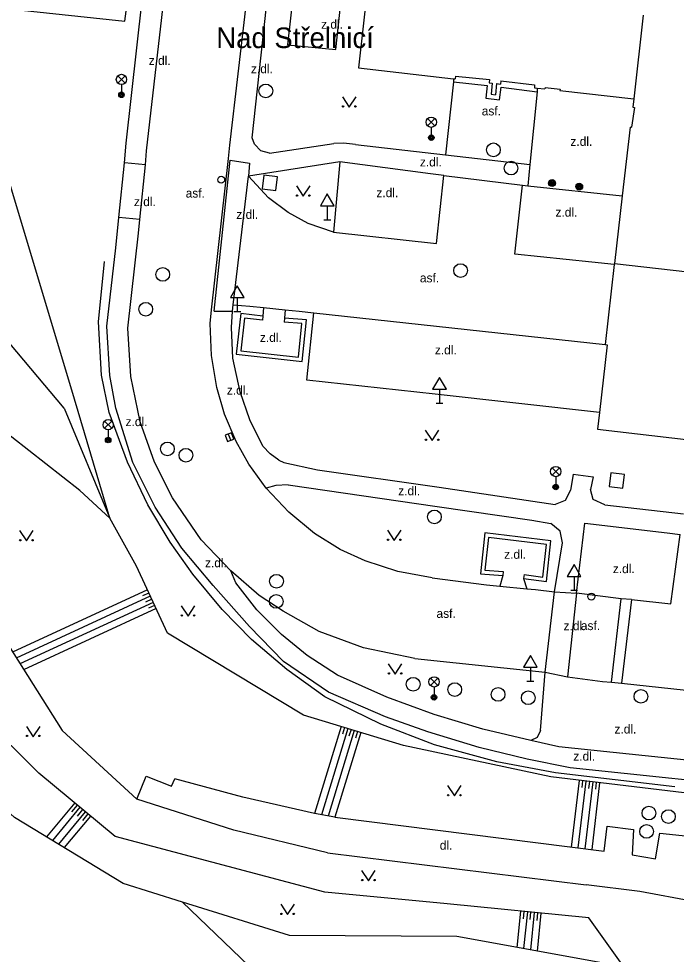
# Model space of a CAD drawing. Extents: x -598233 to -596890, y -1157848 to -1156431.
# Drawn here: x -597254.7 to -597206.8, y -1157336.9 to -1157268.7 of the extents above; entities that cross this region are included whole.
import ezdxf

# ---------------------------------------------------------------- set-up
doc = ezdxf.new("R2010")
doc.units = 0
for name, color, linetype in [('Level 10', 7, 'Continuous'), ('Level 11', 7, 'Continuous'), ('Level 14', 7, 'Continuous'), ('Level 15', 7, 'Continuous'), ('Level 25', 7, 'Continuous'), ('Level 26', 7, 'Continuous'), ('Level 27', 7, 'Continuous'), ('Level 28', 7, 'Continuous'), ('Level 33', 7, 'Continuous'), ('Level 34', 7, 'Continuous'), ('Level 36', 7, 'Continuous'), ('Level 40', 7, 'Continuous'), ('Level 49', 7, 'Continuous'), ('Level 5', 7, 'Continuous'), ('Level 7', 7, 'Continuous'), ('Level 9', 7, 'Continuous')]:
    doc.layers.add(name, color=color, linetype=linetype)

msp = doc.modelspace()

# ---------------------------------------------------------------- linework, layer by layer
at = {"layer": 'Level 10'}
for points in [[(-597245.46, -1157279.35), (-597245.38, -1157278.33), (-597244.03, -1157266.4699)], [(-597240.75, -1157290.92), (-597240.64, -1157289.9099), (-597239.4099, -1157278.89), (-597239.3, -1157277.9099), (-597238.1, -1157267.5), (-597237.99, -1157266.49)], [(-597245.88, -1157283.33), (-597245.46, -1157279.35)], [(-597246.74, -1157291.24), (-597245.9699, -1157284.32), (-597245.88, -1157283.33)], [(-597236.6599, -1157302.92), (-597237.93, -1157301.17), (-597238.86, -1157299.51), (-597239.71, -1157297.51), (-597240.25, -1157295.58), (-597240.65, -1157293.23), (-597240.75, -1157290.92)], [(-597239.24, -1157308.94), (-597241.39, -1157306.67), (-597243.48, -1157303.63), (-597244.81, -1157301.03), (-597245.85, -1157298.09), (-597246.53, -1157294.77), (-597246.74, -1157291.24)], [(-597224.56, -1157309.44), (-597227.07, -1157308.99), (-597229.44, -1157308.2199), (-597231.28, -1157307.39), (-597233.15, -1157306.23), (-597235.02, -1157304.6599), (-597236.6599, -1157302.92)], [(-597225.83, -1157315.33), (-597229.56, -1157314.56), (-597232.79, -1157313.37), (-597235.43, -1157311.89), (-597237.18, -1157310.73), (-597239.24, -1157308.94)], [(-597224.56, -1157309.44), (-597220.61, -1157309.96), (-597219.63, -1157310.06)], [(-597219.63, -1157310.06), (-597217.67, -1157310.25)], [(-597217.67, -1157310.25), (-597217.04, -1157310.31), (-597215.6599, -1157310.46)], [(-597216.33, -1157316.33), (-597215.6599, -1157310.46)], [(-597225.83, -1157315.33), (-597216.33, -1157316.33)]]:
    msp.add_lwpolyline(points, dxfattribs=at)
at = {"layer": 'Level 11'}
for points in [[(-597246.96, -1157268.86), (-597246.39, -1157264.42)], [(-597247, -1157279.19), (-597246.86, -1157277.76), (-597245.69, -1157267.32), (-597245.45, -1157265.2)], [(-597234.56, -1157265.61), (-597235.1, -1157270.59), (-597231.59, -1157270.93), (-597231.05, -1157265.96)], [(-597273.28, -1157266.07), (-597262.3, -1157267.21), (-597246.96, -1157268.86)], [(-597237.68, -1157277.37), (-597236.53, -1157266.64)], [(-597223.02, -1157273.28), (-597223.59, -1157278.62)], [(-597223, -1157273.07), (-597223.02, -1157273.28)], [(-597223.02, -1157273.28), (-597220.55, -1157273.56), (-597220.65, -1157274.49), (-597219.6599, -1157274.61), (-597219.54, -1157273.69)], [(-597219.54, -1157273.69), (-597216.9099, -1157274.03)], [(-597216.9099, -1157274.03), (-597217.44, -1157279.33)], [(-597216.9099, -1157273.75), (-597216.9099, -1157274.03)], [(-597236.4099, -1157278.5), (-597237.05, -1157278.31), (-597237.52, -1157277.83), (-597237.68, -1157277.37)], [(-597236.4099, -1157278.5), (-597231.74, -1157277.78)], [(-597230.15, -1157277.86), (-597231.03, -1157277.76), (-597231.74, -1157277.78)], [(-597230.15, -1157277.86), (-597223.59, -1157278.62)], [(-597223.59, -1157278.62), (-597217.44, -1157279.33)], [(-597247.4099, -1157283.19), (-597247, -1157279.19)], [(-597245.46, -1157279.35), (-597247, -1157279.19)], [(-597240.46, -1157290.01), (-597239.28, -1157279.01), (-597237.89, -1157279.2199), (-597237.94, -1157280.1599)], [(-597231.29, -1157279.13), (-597237.94, -1157280.1599)], [(-597231.29, -1157279.13), (-597231.75, -1157284.24)], [(-597224.68, -1157280.01), (-597231.29, -1157279.13)], [(-597217.44, -1157279.33), (-597217.6, -1157280.87)], [(-597239.08, -1157289.54), (-597237.94, -1157280.1599)], [(-597231.75, -1157284.24), (-597233.61, -1157283.62), (-597235.06, -1157282.82), (-597236.49, -1157281.75), (-597237.94, -1157280.1599)], [(-597223.71, -1157280.13), (-597224.68, -1157280.01)], [(-597224.26, -1157285.08), (-597223.71, -1157280.13)], [(-597223.71, -1157280.13), (-597217.99, -1157280.83)], [(-597211.29, -1157286.62), (-597212.92, -1157286.44), (-597218.54, -1157285.85), (-597217.99, -1157280.83)], [(-597217.99, -1157280.83), (-597217.6, -1157280.87)], [(-597217.6, -1157280.87), (-597210.71, -1157281.59)], [(-597248.28, -1157291.11), (-597247.63, -1157285.39), (-597247.4099, -1157283.19)], [(-597245.88, -1157283.33), (-597247.4099, -1157283.19)], [(-597231.75, -1157284.24), (-597224.26, -1157285.08)], [(-597239.11, -1157290), (-597239.08, -1157289.54)], [(-597239.08, -1157289.54), (-597237.86, -1157289.65), (-597236.85, -1157289.75)], [(-597240.46, -1157290.01), (-597239.11, -1157290)], [(-597239.2, -1157291.21), (-597239.11, -1157290)], [(-597236.85, -1157289.75), (-597236.9099, -1157290.37)], [(-597236.85, -1157289.75), (-597235.27, -1157289.92)], [(-597235.27, -1157289.92), (-597235.33, -1157290.52)], [(-597235.27, -1157289.92), (-597234.25, -1157290), (-597233.2, -1157290.14)], [(-597212.38, -1157297.39), (-597224.34, -1157296.07), (-597233.7, -1157295.03), (-597233.2, -1157290.14)], [(-597233.2, -1157290.14), (-597211.95, -1157292.45)], [(-597214.5, -1157323.29), (-597217.64, -1157322.6599), (-597221.15, -1157321.81), (-597224.89, -1157320.68), (-597227.9699, -1157319.58), (-597232.11, -1157317.79), (-597235.39, -1157315.55), (-597237.88, -1157313), (-597240.52, -1157310), (-597242.8, -1157307.3), (-597244.76, -1157304.3), (-597246.39, -1157301.04), (-597247.62, -1157297.09), (-597248.05, -1157294.71), (-597248.28, -1157291.11)], [(-597235.74, -1157300.88), (-597236.37, -1157300.4099), (-597236.9099, -1157299.84), (-597237.85, -1157297.94), (-597238.56, -1157295.89), (-597239.09, -1157293.43), (-597239.2, -1157291.21)], [(-597235.74, -1157300.88), (-597235.38, -1157301.04), (-597232.93, -1157301.58), (-597224.06, -1157302.85), (-597215.6, -1157304.11)], [(-597214.3, -1157301.9), (-597214.44, -1157302.79), (-597214.48, -1157303.05)], [(-597214.3, -1157301.9), (-597212.84, -1157302.08)], [(-597235.05, -1157302.68), (-597235.95, -1157302.71), (-597236.6599, -1157302.92)], [(-597235.05, -1157302.68), (-597224.2, -1157304.25), (-597217.3, -1157305.24), (-597215.92, -1157305.5)], [(-597212.84, -1157302.08), (-597213.03, -1157303)], [(-597214.48, -1157303.05), (-597214.87, -1157303.81), (-597215.6, -1157304.11)], [(-597211.99, -1157304.13), (-597212.84, -1157303.73), (-597213.03, -1157303)], [(-597211.99, -1157304.13), (-597206.25, -1157304.78)], [(-597215.06, -1157306.89), (-597215.23, -1157306.06), (-597215.92, -1157305.5)], [(-597214.04, -1157310.57), (-597213.43, -1157305.4699)], [(-597213.43, -1157305.4699), (-597207.45, -1157306.18), (-597206.48, -1157306.28)], [(-597207.18, -1157311.35), (-597206.48, -1157306.28)], [(-597215.6599, -1157310.46), (-597215.06, -1157306.89)], [(-597238.88, -1157309.82), (-597239.24, -1157308.94)], [(-597219.4099, -1157309.29), (-597219.63, -1157310.06)], [(-597217.9, -1157309.5), (-597217.67, -1157310.25)], [(-597217.38, -1157321.31), (-597220.88, -1157320.48), (-597224.4099, -1157319.4099), (-597227.86, -1157318.14), (-597231.46, -1157316.54), (-597233.67, -1157315.11), (-597235.54, -1157313.57), (-597237.35, -1157311.79), (-597238.88, -1157309.82)], [(-597215.6599, -1157310.46), (-597214.04, -1157310.57)], [(-597214.04, -1157310.57), (-597214.71, -1157316.67)], [(-597210.8, -1157310.9699), (-597214.04, -1157310.57)], [(-597211.5, -1157317.05), (-597210.8, -1157310.9699)], [(-597210.05, -1157311.03), (-597210.8, -1157310.9699)], [(-597210.05, -1157311.03), (-597210.76, -1157317.13)], [(-597210.05, -1157311.03), (-597207.18, -1157311.35)], [(-597216.68, -1157320.59), (-597216.33, -1157316.33)], [(-597216.33, -1157316.33), (-597214.71, -1157316.67)], [(-597214.71, -1157316.67), (-597212.15, -1157317), (-597211.5, -1157317.05)], [(-597211.5, -1157317.05), (-597210.76, -1157317.13)], [(-597210.76, -1157317.13), (-597195.96, -1157318.74)], [(-597195.96, -1157318.74), (-597196.4699, -1157323.73), (-597215.34, -1157321.78)], [(-597216.68, -1157320.59), (-597216.9099, -1157321.1), (-597217.38, -1157321.31)], [(-597215.34, -1157321.78), (-597217.38, -1157321.31)], [(-597199.2199, -1157324.9099), (-597214.5, -1157323.29)], [(-597246.1, -1157325.58), (-597245.4, -1157323.9099), (-597243.57, -1157324.63), (-597243.32, -1157324.11)], [(-597231.65, -1157326.9099), (-597233.13, -1157326.63), (-597238.37, -1157325.44), (-597243.32, -1157324.11)], [(-597232.2, -1157329.49), (-597239.01, -1157327.85), (-597246.1, -1157325.58)], [(-597231.65, -1157326.9099), (-597212.03, -1157329.38)], [(-597212.03, -1157329.38), (-597211.82, -1157327.55), (-597209.89, -1157327.8), (-597209.98, -1157329.64), (-597208.3, -1157329.93), (-597207.98, -1157328.07), (-597204.9699, -1157328.39), (-597205.52, -1157333.05)], [(-597232.2, -1157329.49), (-597213.35, -1157331.82)], [(-597205.52, -1157333.05), (-597209.44, -1157332.31), (-597213.35, -1157331.82)], [(-597227.02, -1157348.2199), (-597242.75, -1157333.09)]]:
    msp.add_lwpolyline(points, dxfattribs=at)
at = {"layer": 'Level 14'}
for points in [[(-597248.05, -1157305.09), (-597250.63, -1157296.43), (-597257.42, -1157273.9099)], [(-597251.38, -1157297.09), (-597256.77, -1157290.68), (-597264, -1157285.2), (-597265.75, -1157284.1599), (-597268.43, -1157282.76), (-597278.9099, -1157280.95), (-597289.58, -1157278.68)], [(-597210.6, -1157337.82), (-597213.1599, -1157334.24), (-597223.4699, -1157333.21), (-597232.4, -1157332.36), (-597247.68, -1157328.31), (-597253.2199, -1157323.7), (-597273.6599, -1157303.4), (-597288.62, -1157290.17), (-597294.35, -1157282.67)], [(-597270.08, -1157287.53), (-597256.19, -1157313.2199), (-597251.53, -1157320.59), (-597246.1, -1157325.58)], [(-597248.05, -1157305.09), (-597250.25, -1157303.09), (-597270.08, -1157287.53)], [(-597251.38, -1157297.09), (-597248.05, -1157305.09)], [(-597246.12, -1157308.59), (-597248.05, -1157305.09)], [(-597206.19, -1157325.13), (-597215.92, -1157323.9699), (-597226.6599, -1157321.68), (-597233.94, -1157319.46), (-597243.86, -1157313.48), (-597246.12, -1157308.59)]]:
    msp.add_lwpolyline(points, dxfattribs=at)
at = {"layer": 'Level 15'}
for points in [[(-597245.32, -1157310.33), (-597255.15, -1157314.87)], [(-597245.11, -1157310.78), (-597254.88, -1157315.3)], [(-597245.21, -1157310.56), (-597245.67, -1157310.76)], [(-597244.9, -1157311.24), (-597254.61, -1157315.7199)], [(-597245, -1157311.01), (-597245.46, -1157311.2199)], [(-597244.79, -1157311.46), (-597245.25, -1157311.67)], [(-597244.69, -1157311.69), (-597254.34, -1157316.15)], [(-597231.2, -1157320.3), (-597233.13, -1157326.63)], [(-597230.96, -1157320.37), (-597231.11, -1157320.85)], [(-597230.7199, -1157320.44), (-597232.64, -1157326.73)], [(-597230.24, -1157320.59), (-597232.15, -1157326.83)], [(-597229.76, -1157320.73), (-597231.65, -1157326.9099)], [(-597230.48, -1157320.51), (-597230.63, -1157320.99)], [(-597230, -1157320.6599), (-597230.15, -1157321.14)], [(-597213.85, -1157324.2199), (-597214.43, -1157329.08)], [(-597213.36, -1157324.27), (-597213.94, -1157329.14)], [(-597213.6, -1157324.25), (-597213.6599, -1157324.74)], [(-597212.86, -1157324.33), (-597213.44, -1157329.2)], [(-597213.11, -1157324.31), (-597213.17, -1157324.8)], [(-597212.36, -1157324.39), (-597212.94, -1157329.26)], [(-597212.61, -1157324.36), (-597212.67, -1157324.86)], [(-597250.62, -1157325.86), (-597252.68, -1157328.33)], [(-597250.24, -1157326.18), (-597252.24, -1157328.6)], [(-597249.85, -1157326.5), (-597251.81, -1157328.86)], [(-597250.43, -1157326.02), (-597250.84, -1157326.51)], [(-597250.04, -1157326.34), (-597250.44, -1157326.82)], [(-597249.4699, -1157326.82), (-597251.38, -1157329.12)], [(-597249.6599, -1157326.6599), (-597250.05, -1157327.13)], [(-597218.13, -1157333.74), (-597218.4, -1157336.39)], [(-597217.88, -1157333.77), (-597217.94, -1157334.3)], [(-597217.63, -1157333.79), (-597217.9, -1157336.48)], [(-597217.39, -1157333.82), (-597217.44, -1157334.36)], [(-597217.14, -1157333.84), (-597217.4099, -1157336.57)], [(-597216.89, -1157333.87), (-597216.94, -1157334.42)], [(-597216.64, -1157333.89), (-597216.92, -1157336.6599)]]:
    msp.add_lwpolyline(points, dxfattribs=at)
at = {"layer": 'Level 25'}
for centre, radius in [((-597215.83, -1157280.67), 0.25), ((-597215.83, -1157280.67), 0.2), ((-597215.83, -1157280.67), 0.15), ((-597215.83, -1157280.67), 0.1), ((-597215.83, -1157280.67), 0.05), ((-597213.85, -1157280.93), 0.25), ((-597213.85, -1157280.93), 0.2), ((-597213.85, -1157280.93), 0.15), ((-597213.85, -1157280.93), 0.1), ((-597213.85, -1157280.93), 0.05)]:
    msp.add_circle(centre, radius, dxfattribs=at)
at = {"layer": 'Level 26'}
for points in [[(-597236.9453, -1157281.0878), (-597235.9522, -1157281.2053), (-597235.8347, -1157280.2122), (-597236.8278, -1157280.0947)], [(-597211.6553, -1157302.7878), (-597210.6622, -1157302.9053), (-597210.5447, -1157301.9122), (-597211.5378, -1157301.7947)]]:
    msp.add_lwpolyline(points, close=True, dxfattribs=at)
at = {"layer": 'Level 27'}
msp.add_line((-597239.4304, -1157298.9669), (-597239.2496, -1157299.4331), dxfattribs=at)
msp.add_lwpolyline([(-597239.6635, -1157299.0573), (-597239.4827, -1157299.5235), (-597239.0165, -1157299.3427), (-597239.1973, -1157298.8765)], close=True, dxfattribs=at)
for centre in [(-597236.69, -1157273.95), (-597220.1, -1157278.25), (-597218.82, -1157279.58), (-597244.2, -1157287.33), (-597222.49, -1157287.05), (-597245.44, -1157289.87), (-597243.86, -1157300.05), (-597242.51, -1157300.51), (-597224.4, -1157305.01), (-597235.9099, -1157309.7), (-597235.93, -1157311.17), (-597225.95, -1157317.21), (-597222.92, -1157317.6), (-597219.76, -1157317.95), (-597217.56, -1157318.19), (-597209.35, -1157318.09), (-597208.77, -1157326.6), (-597207.35, -1157326.86), (-597208.94, -1157327.94)]:
    msp.add_circle(centre, 0.5, dxfattribs=at)
at = {"layer": 'Level 28'}
for centre in [(-597239.94, -1157280.43), (-597212.96, -1157310.82)]:
    msp.add_circle(centre, 0.25, dxfattribs=at)
at = {"layer": 'Level 33'}
for p, q in [((-597247.475, -1157273.38), (-597246.945, -1157272.85)), ((-597247.475, -1157272.85), (-597246.945, -1157273.38)), ((-597247.21, -1157273.49), (-597247.21, -1157274.24)), ((-597224.895, -1157276.5), (-597224.365, -1157275.97)), ((-597224.895, -1157275.97), (-597224.365, -1157276.5)), ((-597224.63, -1157276.61), (-597224.63, -1157277.36)), ((-597248.445, -1157298.5499), (-597247.915, -1157298.0199)), ((-597248.445, -1157298.0199), (-597247.915, -1157298.5499)), ((-597248.18, -1157298.6599), (-597248.18, -1157299.4099)), ((-597215.825, -1157301.97), (-597215.295, -1157301.44)), ((-597215.825, -1157301.44), (-597215.295, -1157301.97)), ((-597215.56, -1157302.08), (-597215.56, -1157302.83)), ((-597224.695, -1157317.2999), (-597224.165, -1157316.7699)), ((-597224.695, -1157316.7699), (-597224.165, -1157317.2999)), ((-597224.43, -1157317.4099), (-597224.43, -1157318.1599))]:
    msp.add_line(p, q, dxfattribs=at)
for centre, radius in [((-597247.21, -1157273.115), 0.375), ((-597247.21, -1157274.24), 0.2), ((-597247.21, -1157274.24), 0.1445), ((-597247.21, -1157274.24), 0.0876), ((-597224.63, -1157276.235), 0.375), ((-597224.63, -1157277.36), 0.2), ((-597224.63, -1157277.36), 0.1445), ((-597224.63, -1157277.36), 0.0876), ((-597248.18, -1157298.2849), 0.375), ((-597248.18, -1157299.4099), 0.2), ((-597248.18, -1157299.4099), 0.1445), ((-597248.18, -1157299.4099), 0.0876), ((-597215.56, -1157301.705), 0.375), ((-597215.56, -1157302.83), 0.2), ((-597215.56, -1157302.83), 0.1445), ((-597215.56, -1157302.83), 0.0876), ((-597224.43, -1157317.0349), 0.375), ((-597224.43, -1157318.1599), 0.2), ((-597224.43, -1157318.1599), 0.1445), ((-597224.43, -1157318.1599), 0.0876)]:
    msp.add_circle(centre, radius, dxfattribs=at)
at = {"layer": 'Level 34'}
for p, q in [((-597232.21, -1157282.322), (-597232.21, -1157283.34)), ((-597232.46, -1157283.34), (-597231.96, -1157283.34)), ((-597238.77, -1157289.022), (-597238.77, -1157290.04)), ((-597239.02, -1157290.04), (-597238.52, -1157290.04)), ((-597224.03, -1157295.7019), (-597224.03, -1157296.7199)), ((-597224.28, -1157296.7199), (-597223.78, -1157296.7199)), ((-597214.2199, -1157309.342), (-597214.2199, -1157310.36)), ((-597214.4699, -1157310.36), (-597213.9699, -1157310.36)), ((-597217.4099, -1157315.972), (-597217.4099, -1157316.99)), ((-597217.6599, -1157316.99), (-597217.1599, -1157316.99))]:
    msp.add_line(p, q, dxfattribs=at)
for points in [[(-597232.71, -1157282.322), (-597231.71, -1157282.322), (-597232.21, -1157281.456)], [(-597239.27, -1157289.022), (-597238.27, -1157289.022), (-597238.77, -1157288.156)], [(-597224.53, -1157295.7019), (-597223.53, -1157295.7019), (-597224.03, -1157294.8359)], [(-597214.7199, -1157309.342), (-597213.7199, -1157309.342), (-597214.2199, -1157308.476)], [(-597217.9099, -1157315.972), (-597216.9099, -1157315.972), (-597217.4099, -1157315.106)]]:
    msp.add_lwpolyline(points, close=True, dxfattribs=at)
at = {"layer": 'Level 36'}
for points in [[(-597231.11, -1157274.38), (-597230.61, -1157275.13), (-597230.11, -1157274.38)], [(-597234.46, -1157280.88), (-597233.96, -1157281.63), (-597233.46, -1157280.88)], [(-597225.07, -1157298.68), (-597224.57, -1157299.43), (-597224.07, -1157298.68)], [(-597254.64, -1157306.01), (-597254.14, -1157306.76), (-597253.64, -1157306.01)], [(-597227.83, -1157305.9699), (-597227.33, -1157306.7199), (-597226.83, -1157305.9699)], [(-597242.86, -1157311.49), (-597242.36, -1157312.24), (-597241.86, -1157311.49)], [(-597227.77, -1157315.7199), (-597227.27, -1157316.4699), (-597226.77, -1157315.7199)], [(-597254.14, -1157320.28), (-597253.64, -1157321.03), (-597253.14, -1157320.28)], [(-597223.45, -1157324.6), (-597222.95, -1157325.35), (-597222.45, -1157324.6)], [(-597229.71, -1157330.79), (-597229.21, -1157331.54), (-597228.71, -1157330.79)], [(-597235.6, -1157333.25), (-597235.1, -1157334), (-597234.6, -1157333.25)]]:
    msp.add_lwpolyline(points, dxfattribs=at)
for centre in [(-597231.0602, -1157275.0798), (-597230.1608, -1157275.0798), (-597234.4102, -1157281.5798), (-597233.5108, -1157281.5798), (-597225.0202, -1157299.3798), (-597224.1208, -1157299.3798), (-597254.5902, -1157306.7098), (-597253.6908, -1157306.7098), (-597227.7802, -1157306.6697), (-597226.8808, -1157306.6697), (-597242.8102, -1157312.1898), (-597241.9108, -1157312.1898), (-597227.7202, -1157316.4197), (-597226.8208, -1157316.4197), (-597254.0902, -1157320.9798), (-597253.1908, -1157320.9798), (-597223.4002, -1157325.2998), (-597222.5008, -1157325.2998), (-597229.6602, -1157331.4898), (-597228.7608, -1157331.4898), (-597235.5502, -1157333.9498), (-597234.6508, -1157333.9498)]:
    msp.add_circle(centre, 0.05, dxfattribs=at)
at = {"layer": 'Level 5'}
for points in [[(-597229.25, -1157266.1599), (-597229.93, -1157272.28)], [(-597209.18, -1157268.42), (-597209.86, -1157274.54)], [(-597229.93, -1157272.28), (-597223, -1157273.07)], [(-597223, -1157273.07), (-597222.88, -1157273.08)], [(-597222.86, -1157272.87), (-597222.88, -1157273.08)], [(-597222.86, -1157272.87), (-597220.38, -1157273.12)], [(-597220.38, -1157273.12), (-597220.4099, -1157273.36)], [(-597220.4099, -1157273.36), (-597220.19, -1157273.38)], [(-597219.55, -1157273.23), (-597219.58, -1157273.45)], [(-597219.55, -1157273.23), (-597217.1, -1157273.52)], [(-597220.19, -1157273.38), (-597220.26, -1157274.19)], [(-597219.87, -1157273.42), (-597219.94, -1157274.24)], [(-597219.87, -1157273.42), (-597219.58, -1157273.45)], [(-597217.1, -1157273.52), (-597217.12, -1157273.7199)], [(-597217.12, -1157273.7199), (-597216.9099, -1157273.75)], [(-597216.9099, -1157273.75), (-597216.35, -1157273.81)], [(-597216.34, -1157273.71), (-597216.35, -1157273.81)], [(-597216.34, -1157273.71), (-597215.24, -1157273.83)], [(-597215.24, -1157273.83), (-597215.25, -1157273.93)], [(-597215.25, -1157273.93), (-597209.86, -1157274.54)], [(-597220.26, -1157274.19), (-597219.94, -1157274.24)], [(-597209.86, -1157274.54), (-597209.93, -1157275.15)], [(-597209.83, -1157275.1599), (-597210.03, -1157276.6)], [(-597209.93, -1157275.15), (-597209.83, -1157275.1599)], [(-597210.13, -1157276.59), (-597210.71, -1157281.59)], [(-597210.13, -1157276.59), (-597210.03, -1157276.6)], [(-597210.71, -1157281.59), (-597211.28, -1157286.54)], [(-597211.29, -1157286.62), (-597211.95, -1157292.45)], [(-597211.28, -1157286.54), (-597211.29, -1157286.62)], [(-597211.28, -1157286.54), (-597191.18, -1157288.83)], [(-597211.95, -1157292.45), (-597211.82, -1157292.4699)], [(-597211.82, -1157292.4699), (-597212.38, -1157297.39)], [(-597212.38, -1157297.39), (-597212.52, -1157298.62)], [(-597212.52, -1157298.62), (-597205.63, -1157299.4099)]]:
    msp.add_lwpolyline(points, dxfattribs=at)
at = {"layer": 'Level 7'}
for points in [[(-597242.75, -1157333.09), (-597247.09, -1157331.73), (-597255, -1157326.92), (-597276.74, -1157307.15), (-597292.03, -1157293.34), (-597294.0461, -1157284.0679), (-597294.35, -1157282.67)], [(-597236.9099, -1157290.37), (-597238.5, -1157290.19), (-597238.85, -1157293.15), (-597234.03, -1157293.69), (-597233.73, -1157290.63), (-597235.33, -1157290.52)], [(-597236.9099, -1157290.37), (-597236.94, -1157290.67)], [(-597236.94, -1157290.67), (-597238.24, -1157290.52), (-597238.52, -1157292.89), (-597234.3, -1157293.36), (-597234.06, -1157290.9099), (-597235.35, -1157290.82)], [(-597235.33, -1157290.52), (-597235.35, -1157290.82)], [(-597217.9, -1157309.5), (-597216.24, -1157309.73), (-597215.9099, -1157306.75), (-597220.7199, -1157306.1599), (-597221.05, -1157309.15), (-597219.4099, -1157309.29)], [(-597217.86, -1157309.2), (-597216.5, -1157309.39), (-597216.24, -1157307.01), (-597220.45, -1157306.5), (-597220.7199, -1157308.88), (-597219.38, -1157308.99)], [(-597219.38, -1157308.99), (-597219.4099, -1157309.29)], [(-597217.86, -1157309.2), (-597217.9, -1157309.5)], [(-597210.6, -1157337.82), (-597222.77, -1157335.59), (-597234.96, -1157335.53), (-597242.75, -1157333.09)]]:
    msp.add_lwpolyline(points, dxfattribs=at)
at = {"layer": 'Level 9'}
for points in [[(-597248.88, -1157290.79), (-597248.45, -1157286.4)], [(-597215.57, -1157323.6599), (-597219.85, -1157322.87), (-597224.39, -1157321.62), (-597228.3, -1157320.11), (-597232.39, -1157318.12), (-597235.15, -1157316.14), (-597237.73, -1157313.94), (-597239.87, -1157311.77), (-597242.02, -1157309.18), (-597243.67, -1157306.85), (-597245.3, -1157304.12), (-597246.78, -1157301.03), (-597248.11, -1157297.4), (-597248.67, -1157294.68), (-597248.88, -1157290.79)], [(-597206.89, -1157324.69), (-597215.57, -1157323.6599)]]:
    msp.add_lwpolyline(points, dxfattribs=at)

# ---------------------------------------------------------------- texts
at = {"layer": 'Level 40'}
for s, p in [('z.dl.', (-597232.6599, -1157269.42)), ('z.dl.', (-597245.2199, -1157272.06)), ('z.dl.', (-597237.77, -1157272.6599)), ('asf.', (-597220.95, -1157275.74)), ('z.dl.', (-597214.49, -1157277.96)), ('z.dl.', (-597225.46, -1157279.46)), ('asf.', (-597242.53, -1157281.73)), ('z.dl.', (-597228.63, -1157281.7)), ('z.dl.', (-597246.3, -1157282.35)), ('z.dl.', (-597238.84, -1157283.28)), ('z.dl.', (-597215.58, -1157283.12)), ('asf.', (-597225.46, -1157287.9099)), ('z.dl.', (-597237.12, -1157292.25)), ('z.dl.', (-597224.37, -1157293.1599)), ('z.dl.', (-597239.53, -1157296.09)), ('z.dl.', (-597246.9099, -1157298.39)), ('z.dl.', (-597227.04, -1157303.43)), ('z.dl.', (-597219.32, -1157308.06)), ('z.dl.', (-597241.12, -1157308.68)), ('z.dl.', (-597211.4, -1157309.11)), ('asf.', (-597224.25, -1157312.37)), ('z.dl.', (-597214.99, -1157313.27)), ('asf.', (-597213.73, -1157313.26)), ('z.dl.', (-597211.28, -1157320.8)), ('z.dl.', (-597214.28, -1157322.78)), ('dl.', (-597224.01, -1157329.27))]:
    msp.add_text(s, height=0.65, dxfattribs=at).set_placement(p)
at = {"layer": 'Level 49'}
msp.add_text('Nad Střelnicí', height=1.5, dxfattribs=at).set_placement((-597240.3, -1157270.83))

doc.saveas('drawing.dxf')
